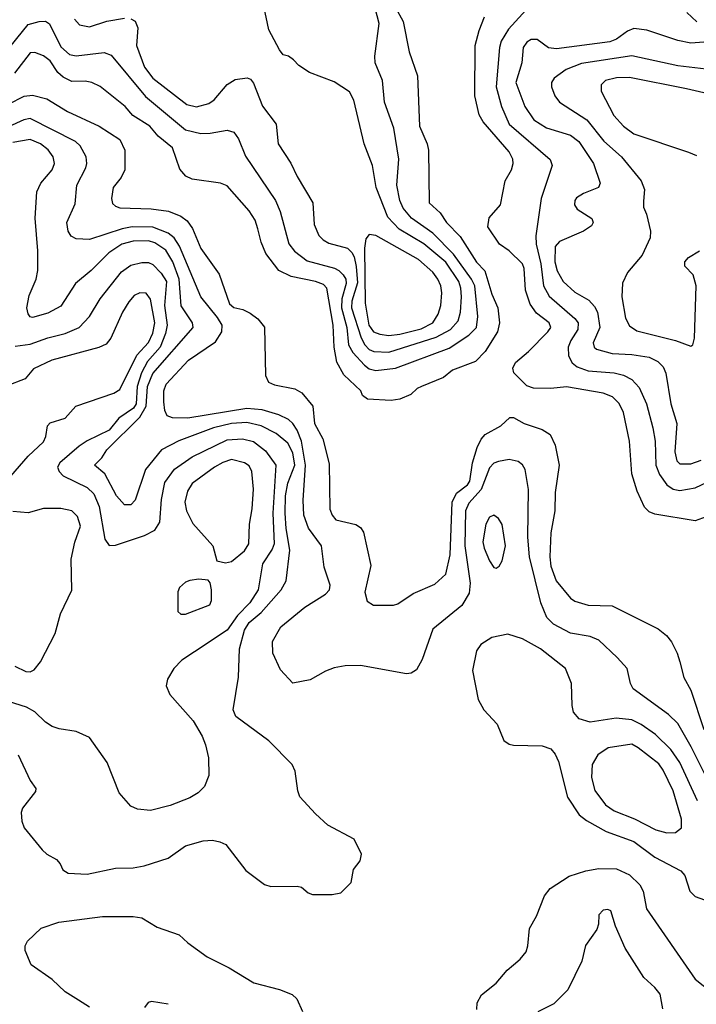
# Model space of a CAD drawing. Extents: x 997026 to 1115308, y 536381 to 619039.
# Tile 376 of 484: x 1047716 to 1050810, y 605618 to 610123. Entities that reach past the tile are written whole.
import ezdxf

# ---------------------------------------------------------------- set-up
doc = ezdxf.new("R2010")
doc.units = 0

msp = doc.modelspace()

# ---------------------------------------------------------------- linework, layer by layer
at = {"layer": '0CON20XD'}
for points in [[(1047644.8, 609965), (1047755, 610100.5), (1047805, 610114.1), (1047835, 610115.4), (1047853.3, 610103.3), (1047905, 609997.8), (1047943.4, 609963.4), (1047975, 609957.8), (1048102.3, 609972.3), (1048135, 609960.4), (1048291.4, 609771.4), (1048475, 609618.6), (1048545, 609601.7), (1048587.2, 609602.8), (1048665, 609617.6), (1048695, 609608.7), (1048717, 609577), (1048748.3, 609498.3), (1048886, 609295), (1048907.6, 609245), (1048947.6, 609097.6), (1048973.1, 609063.1), (1049030.1, 609020.1), (1049155.9, 608985.9), (1049175.8, 608975.8), (1049195.8, 608955.8), (1049207.2, 608935), (1049209.8, 608915), (1049189.9, 608845), (1049188.4, 608805), (1049212.4, 608715), (1049219.7, 608635), (1049240.2, 608600.2), (1049292.5, 608542.5), (1049315, 608526), (1049345, 608518.4), (1049435, 608528.3), (1049679.4, 608620.6), (1049770.4, 608679.6), (1049805, 608714.7), (1049811.2, 608765), (1049796.8, 608905), (1049782.6, 608935), (1049700.4, 609050.4), (1049606, 609146), (1049507.8, 609215), (1049470.5, 609260.5), (1049455.3, 609294.7), (1049441.6, 609365), (1049450.2, 609485), (1049426.4, 609626.4), (1049384.7, 609745), (1049376, 609845), (1049341.5, 609925), (1049339.5, 609955), (1049359.4, 610105), (1049334.3, 610205)], [(1048225, 610126.2), (1048245, 610115.6), (1048256.5, 610085), (1048250, 610005), (1048287.1, 609905), (1048325.5, 609855), (1048480.8, 609735), (1048525, 609723.8), (1048581.4, 609738.6), (1048605, 609755.8), (1048665, 609826), (1048701.7, 609848.3), (1048756.1, 609856.1), (1048771.2, 609851.2), (1048785, 609832.5), (1048826.6, 609726.6), (1048888.6, 609645), (1048898.6, 609555), (1048956.8, 609466.8), (1048984.4, 609405), (1049056.7, 609285), (1049063.6, 609185), (1049084.4, 609135), (1049104.3, 609115), (1049130.4, 609100.4), (1049215, 609078), (1049235, 609058.2), (1049245, 609037.9), (1049255, 608994.2), (1049260.9, 608919.1), (1049235.4, 608835), (1049234.1, 608805), (1049277.5, 608667.5), (1049294.4, 608635), (1049315, 608614.3), (1049335, 608604.8), (1049405, 608602), (1049620.5, 608669.5), (1049686.5, 608705), (1049721.7, 608745), (1049732.3, 608785), (1049736.5, 608855), (1049733.8, 608895), (1049724.1, 608925), (1049665, 609012.8), (1049565, 609096.4), (1049451.2, 609165), (1049399.4, 609219.4), (1049347.1, 609355), (1049329.1, 609455), (1049291.5, 609555), (1049244.5, 609755), (1049225, 609792), (1049155, 609838.6), (1049041.7, 609881.7), (1048992.6, 609912.6), (1048968.6, 609938.6), (1048945.9, 609955.9), (1048921.7, 609961.7), (1048904.1, 609984.1), (1048855.6, 610075.6), (1048832.5, 610185)], [(1050046.7, 610185), (1049950.7, 610079.3), (1049918.3, 610025), (1049909.6, 609995), (1049894.4, 609815), (1049918.7, 609725), (1049955.2, 609645.1), (1050142.6, 609482.6), (1050150.5, 609455), (1050101.2, 609305), (1050075.7, 609134.3), (1050077.3, 609095), (1050099.6, 609005), (1050111.1, 608905), (1050137.8, 608857.8), (1050254.7, 608755), (1050270, 608735), (1050268.9, 608705), (1050236.2, 608655), (1050224.7, 608625), (1050226, 608585), (1050242.1, 608552.1), (1050265, 608534.2), (1050315, 608515.6), (1050435, 608507.6), (1050476.6, 608496.6), (1050515.9, 608475.9), (1050549.2, 608439.2), (1050582.7, 608365), (1050612.1, 608255), (1050622, 608195), (1050625.8, 608084.2), (1050642.4, 608042.4), (1050674.8, 607994.8), (1050705, 607974.1), (1050735, 607968.6), (1050805, 607981.4), (1050915, 608032.8)], [(1049435, 610178), (1049470.5, 610115), (1049496.5, 609975), (1049535.6, 609865), (1049544.2, 609635), (1049580, 609555), (1049585.7, 609525.7), (1049588.5, 609285), (1049639.2, 609239.2), (1049667.7, 609195), (1049730.4, 609130.4), (1049805, 609013.3), (1049843.9, 608973.9), (1049875, 608867.5), (1049902.2, 608805), (1049910, 608735), (1049901.1, 608695), (1049845.5, 608604.5), (1049800.7, 608559.3), (1049695, 608518.6), (1049654.4, 608485.6), (1049553.3, 608445), (1049533.3, 608435), (1049505, 608407.5), (1049453.9, 608386.1), (1049415, 608380), (1049306.1, 608386.1), (1049283.9, 608403.9), (1049276.2, 608425), (1049198, 608498), (1049166.4, 608556.4), (1049153.8, 608623.8), (1049149.6, 608725), (1049120.9, 608895), (1049105, 608910.4), (1049068.6, 608925), (1048957.3, 608947.2), (1048901.9, 608975), (1048842.4, 609052.4), (1048820.9, 609105), (1048806, 609166), (1048792.7, 609205), (1048765, 609247.5), (1048665, 609362.5), (1048634.4, 609374.4), (1048505, 609393.5), (1048476, 609406), (1048448.9, 609438.9), (1048415, 609537.1), (1048349.5, 609589.5), (1048311.9, 609635), (1048233.9, 609683.9), (1048198.6, 609725), (1048085, 609817.5), (1048046.7, 609835), (1048015, 609841.5), (1047955, 609840.5), (1047915, 609859.1), (1047890.6, 609880.6), (1047855, 609934.5), (1047825, 609957.1), (1047785, 609971.8), (1047765, 609971.5), (1047692.8, 609877.2)], [(1050855, 607848.8), (1050805, 607830), (1050620.5, 607860.5), (1050595, 607870.5), (1050573, 607893), (1050539.1, 607965), (1050515.4, 608045.4), (1050504.6, 608195), (1050477.7, 608325), (1050457.1, 608367.1), (1050426.9, 608396.9), (1050385, 608413.6), (1050216.7, 608443.3), (1050145, 608435.8), (1050065, 608436.7), (1050035, 608447.5), (1049976.4, 608506.4), (1049971.7, 608528.3), (1049983.8, 608555), (1050042.5, 608605), (1050131.9, 608695), (1050144.4, 608715), (1050136.7, 608735), (1050079.4, 608779.4), (1050050.8, 608820.8), (1050029.1, 608885), (1050023.3, 608985), (1050015.5, 609005), (1049955, 609065.6), (1049910, 609095), (1049857.5, 609175), (1049863.6, 609216.4), (1049914.3, 609275.7), (1049936.5, 609385), (1049965, 609436.2), (1049973.3, 609465), (1049970.9, 609485), (1049955, 609517.5), (1049875, 609610), (1049835.3, 609655.3), (1049816.7, 609686.7), (1049796.8, 609775), (1049799.6, 610005), (1049817.1, 610072.9), (1049841.2, 610135)], [(1050766.7, 610155), (1050812.5, 610112.5)], [(1047966.9, 610125), (1047989.5, 610099.5), (1048035, 610089.2), (1048115, 610116.5), (1048195, 610129.1)], [(1050865, 610022), (1050785, 610015.7), (1050725, 610027.5), (1050584.6, 610074.6), (1050525, 610081.8), (1050495, 610070), (1050445, 610033.1), (1050415, 610021.1), (1050171.5, 609988.5), (1050134.2, 609994.2), (1050082.2, 610032.2), (1050055, 610031.2), (1050035, 610019.5), (1050018.8, 609995), (1050012.7, 609925), (1049984.7, 609835), (1050025.4, 609725), (1050067.5, 609665), (1050125, 609628.6), (1050235, 609594.7), (1050272.9, 609565), (1050339.6, 609465), (1050371.2, 609375), (1050363.3, 609355), (1050295, 609328), (1050262.2, 609307.8), (1050254.3, 609295), (1050253.1, 609275), (1050265.6, 609255.6), (1050333.2, 609213.2), (1050338.6, 609195), (1050330.7, 609179.3), (1050295, 609155.6), (1050185, 609108.5), (1050164.6, 609085), (1050163.1, 609015), (1050173.5, 608973.5), (1050201.1, 608925), (1050255, 608875.5), (1050318.9, 608838.9), (1050345, 608810), (1050358, 608785), (1050368.6, 608715), (1050338.5, 608645), (1050343.8, 608625), (1050354.4, 608615), (1050425, 608594.7), (1050515, 608590.3), (1050595, 608578.1), (1050635, 608559.6), (1050658.5, 608535), (1050670.9, 608505), (1050693.3, 608365), (1050721.2, 608275), (1050712.5, 608145), (1050721.9, 608105), (1050735, 608091.4), (1050785, 608090.9), (1050832.6, 608107.4)], [(1050855, 609896.7), (1050725, 609911.1), (1050515, 609957.1), (1050285, 609922.8), (1050215, 609894), (1050160.5, 609855), (1050148.2, 609835), (1050148.2, 609815), (1050163.6, 609775), (1050185, 609745.6), (1050309.2, 609665), (1050387.5, 609567.5), (1050467.5, 609495), (1050558.1, 609385), (1050573.1, 609345), (1050568.3, 609291.7), (1050569.2, 609265), (1050582.7, 609232.7), (1050600, 609155), (1050598.8, 609125), (1050562, 609045), (1050495, 608965.7), (1050472.9, 608917.1), (1050469.2, 608855), (1050487, 608757), (1050505, 608722.5), (1050539, 608699), (1050714.7, 608654.7), (1050785, 608628.9)], [(1050865, 609783.5), (1050765, 609806.2), (1050505, 609857.5), (1050445, 609856.7), (1050395, 609844.5), (1050374.4, 609825), (1050374.5, 609795), (1050433.8, 609685), (1050477.8, 609635), (1050525, 609600.8), (1050773.8, 609516.2), (1050811.3, 609501.3)], [(1047665, 609736.7), (1047737.2, 609772.8), (1047775, 609777.5), (1047840.2, 609760.2), (1047935, 609702.5), (1048080, 609635), (1048174.5, 609574.5), (1048197.1, 609525), (1048197.1, 609435), (1048179.7, 609400.3), (1048144.2, 609355), (1048135.8, 609305), (1048141.1, 609281.1), (1048155, 609268.9), (1048175, 609262.5), (1048317.4, 609257.4), (1048396.4, 609246.4), (1048453.8, 609223.8), (1048482.2, 609202.2), (1048507.2, 609167.2), (1048545, 609075.8), (1048629.1, 608959.1), (1048675, 608822.2), (1048695, 608806.5), (1048737.2, 608797.2), (1048770.7, 608780.7), (1048804.5, 608754.5), (1048835.7, 608715.7), (1048840, 608495), (1048853.3, 608465), (1048881.7, 608451.7), (1048975, 608434.2), (1049006.2, 608415), (1049057.5, 608355), (1049064.3, 608275), (1049102.9, 608205), (1049131.3, 608091.3), (1049135, 607883.3), (1049145, 607856.2), (1049161.2, 607835), (1049253, 607813), (1049275, 607798.8), (1049287.9, 607777.9), (1049322.5, 607625), (1049294.3, 607504.3), (1049305, 607462.5), (1049333.9, 607443.9), (1049425, 607443.8), (1049445, 607450), (1049515, 607498), (1049615, 607540.8), (1049665, 607586.2), (1049685.2, 607674.8), (1049694.1, 607915), (1049713.4, 607956.6), (1049763.6, 607995), (1049775, 608011.4), (1049786.8, 608095), (1049808.2, 608165), (1049827.2, 608202.8), (1049845.5, 608224.5), (1049916.2, 608265), (1049957, 608303), (1049975, 608302.5), (1050022.5, 608275), (1050105, 608248), (1050141.2, 608225), (1050165.4, 608175.4), (1050182.9, 608085), (1050165, 607960), (1050163.5, 607875), (1050145.3, 607774.7), (1050140, 607665), (1050145, 607622), (1050170, 607555), (1050235, 607475.7), (1050255, 607462.2), (1050315, 607443.8), (1050425, 607441.8), (1050635.4, 607335.4), (1050674, 607305), (1050696.2, 607276.2), (1050723.3, 607225), (1050735.3, 607185.3), (1050753.1, 607113.1), (1050784.6, 607054.6), (1050844.8, 606875)], [(1050859.6, 606649.6), (1050786.7, 606796.7), (1050725, 606902.1), (1050683.2, 606943.2), (1050521.8, 607061.8), (1050508.8, 607085), (1050493.8, 607153.8), (1050448.6, 607205), (1050365, 607283.6), (1050325, 607300.8), (1050235, 607316.7), (1050156.6, 607356.6), (1050127.1, 607387.1), (1050099.8, 607455), (1050048.1, 607665), (1050040.5, 607755), (1050042.7, 607972.8), (1050027.5, 608065), (1050015.7, 608085.7), (1049995, 608101.1), (1049955, 608110.3), (1049905, 608100.6), (1049885, 608093.5), (1049865, 608071.8), (1049826.4, 607973.6), (1049769.3, 607910.7), (1049754.3, 607875), (1049751.1, 607715), (1049776.3, 607545), (1049771.2, 607498.8), (1049737.5, 607442.5), (1049605.6, 607335), (1049557.3, 607195), (1049531.1, 607148.9), (1049506.5, 607133.5), (1049485, 607130), (1049275, 607167.9), (1049205, 607167.3), (1049155, 607156.7), (1049115, 607142.9), (1049045, 607102.5), (1048965, 607088), (1048908.3, 607148.3), (1048874.5, 607225), (1048872.1, 607277.9), (1048910.6, 607345), (1049020, 607435), (1049115.2, 607494.8), (1049132.3, 607515), (1049136.7, 607535), (1049108.5, 607618.5), (1049095.9, 607715), (1049036.9, 607796.9), (1049016.3, 607856.3), (1049011.9, 607925), (1049022.8, 608085), (1049004.2, 608194.2), (1048984.4, 608244.4), (1048965, 608275.3), (1048945, 608293.2), (1048901.5, 608315), (1048825, 608337.4), (1048755, 608344.2), (1048485, 608299.3), (1048415, 608300.4), (1048390.9, 608310.9), (1048379.6, 608335), (1048374.8, 608374.8), (1048375.3, 608425), (1048385.9, 608455), (1048488.7, 608565), (1048611.5, 608648.5), (1048640.2, 608695), (1048642.9, 608725), (1048620.9, 608760.9), (1048544.1, 608855), (1048446.4, 609086.4), (1048423, 609125), (1048395, 609146.3), (1048325, 609173.5), (1048230, 609175), (1048185, 609165.9), (1048035, 609116.6), (1047975, 609120.5), (1047952, 609132), (1047938.2, 609155), (1047931.5, 609195), (1047969.9, 609280.1), (1047977.3, 609365), (1048019.3, 609445), (1048023.9, 609465), (1048019.6, 609495), (1047992.5, 609545), (1047972.1, 609565), (1047765, 609669.8), (1047735, 609664.3), (1047665, 609633.1)], [(1047709.3, 606759.3), (1047765, 606642.5), (1047790, 606605), (1047788.3, 606591.7), (1047728.8, 606515), (1047723.8, 606495), (1047726.1, 606456.1), (1047736.7, 606425), (1047818.8, 606325), (1047840, 606305), (1047885, 606280), (1047901.2, 606261.2), (1047913.2, 606233.2), (1047937.3, 606217.3), (1048025, 606213.1), (1048155, 606240.8), (1048235, 606242.2), (1048285, 606251.1), (1048395, 606286.4), (1048475, 606342.7), (1048555, 606365.4), (1048598.3, 606368.3), (1048632.1, 606362.1), (1048659.1, 606349.1), (1048750.3, 606230.3), (1048836.4, 606166.4), (1048865, 606156.7), (1048985, 606158.8), (1049005, 606153.3), (1049035, 606127.5), (1049055, 606120), (1049145, 606120), (1049185, 606127.5), (1049232.5, 606175), (1049242.5, 606235), (1049272.5, 606275), (1049280, 606305), (1049245, 606373.8), (1049125, 606438), (1049069.5, 606489.5), (1048997.3, 606567.3), (1048987.5, 606595), (1048976, 606685), (1048962, 606715), (1048855, 606824), (1048704.3, 606934.3), (1048692, 606965), (1048716.7, 607115), (1048721.2, 607245), (1048745, 607330), (1048765.6, 607364.4), (1048820, 607410), (1048912.7, 607515), (1048935.5, 607555), (1048951.2, 607695), (1048934.2, 607795), (1048929.9, 607865), (1048932.2, 607945), (1048941.8, 608001.8), (1048974.9, 608085), (1048965, 608140.5), (1048941.8, 608185), (1048888.8, 608228.8), (1048820, 608265), (1048755, 608280.3), (1048685, 608275.8), (1048603.3, 608255), (1048443.8, 608196.2), (1048365.2, 608154.8), (1048292.1, 608065), (1048245, 607924.2), (1048225, 607902.9), (1048195, 607902.9), (1048158.9, 607945), (1048105.6, 608045), (1048058, 608085), (1048091.7, 608118.3), (1048115.4, 608155), (1048265.1, 608304.9), (1048294.4, 608355), (1048300.3, 608445), (1048325, 608504.7), (1048509.2, 608715), (1048507.1, 608735), (1048454.1, 608814.1), (1048444.9, 608934.9), (1048417.3, 609015), (1048385, 609067.5), (1048335, 609102), (1048305, 609111.2), (1048235, 609109.6), (1048182.9, 609095), (1048123.8, 609056.2), (1048042.5, 608975), (1047971.4, 608915), (1047905, 608812.2), (1047845, 608779.6), (1047775, 608760), (1047765, 608762.5), (1047755, 608776.2), (1047749.7, 608805), (1047759, 608861), (1047792.2, 608935), (1047799.6, 608975), (1047799.1, 609065), (1047786.8, 609215), (1047794.5, 609334.5), (1047813.6, 609375), (1047865.4, 609435), (1047876.2, 609465), (1047870, 609495), (1047847.1, 609527.1), (1047811.1, 609555), (1047765, 609574.7), (1047685, 609560.5)], [(1049405, 608677.6), (1049455, 608683.5), (1049552.4, 608707.6), (1049605.9, 608735), (1049629.2, 608775), (1049642.4, 608815), (1049646.6, 608873.4), (1049641.8, 608905), (1049628.6, 608935), (1049605, 608966.9), (1049539.6, 609025), (1049345, 609135.8), (1049315, 609139.6), (1049299.5, 609120.5), (1049292.4, 609077.6), (1049296.6, 608825), (1049312.8, 608725), (1049334.1, 608695), (1049363.6, 608683.6), (1049405, 608677.6)], [(1050785, 608628.9), (1050795, 608635.8), (1050802.2, 608665), (1050810, 608905), (1050795.5, 608955), (1050757.5, 608995), (1050758, 609015), (1050774, 609035), (1050824.6, 609065.4)], [(1047695, 608629.3), (1047765, 608637.8), (1047845, 608667), (1047925, 608687.2), (1047988.5, 608715), (1048035, 608764.5), (1048084.7, 608845), (1048181.4, 608968.6), (1048225, 608999.1), (1048275, 609012), (1048305, 609011.2), (1048325, 609002.9), (1048363.3, 608963.3), (1048387.3, 608925), (1048378.3, 608815), (1048391.2, 608725), (1048382.7, 608687.3), (1048358.3, 608625), (1048300.5, 608559.5), (1048272.7, 608507.2), (1048254, 608445), (1048249.1, 608365), (1048237.4, 608345), (1048170.2, 608299.8), (1048125, 608244.8), (1048024.3, 608195.7), (1047988.2, 608171.8), (1047899.6, 608095), (1047889.6, 608075), (1047897.3, 608055), (1047915.8, 608035.8), (1048025, 607982.5), (1048055, 607954), (1048079.7, 607895), (1048105.3, 607745.3), (1048125, 607716.7), (1048155, 607719.1), (1048287.7, 607762.2), (1048335, 607787.5), (1048356.4, 607823.6), (1048365, 607927.5), (1048379.5, 608005), (1048424.1, 608065.9), (1048505, 608122.1), (1048665, 608200.8), (1048735, 608205.6), (1048785, 608192.4), (1048840.5, 608150.5), (1048887.2, 608085), (1048874.5, 607865), (1048879.4, 607725), (1048870.2, 607699.8), (1048827, 607633), (1048806.9, 607515), (1048768.8, 607455), (1048713, 607397), (1048665, 607329.3), (1048515, 607230.4), (1048458.2, 607191.8), (1048420.5, 607155), (1048392.9, 607105), (1048385.7, 607075), (1048402.5, 607035), (1048508.9, 606915), (1048550, 606845), (1048566.1, 606805), (1048579.2, 606745), (1048580.8, 606665), (1048561.2, 606615), (1048531.8, 606585), (1048495, 606563.1), (1048405, 606528.2), (1048315, 606504.7), (1048255, 606511.2), (1048224.7, 606524.7), (1048171.5, 606585), (1048115.6, 606725), (1048035, 606838.6), (1047975, 606865.5), (1047897.6, 606877.6), (1047865, 606888.5), (1047835, 606908.5), (1047786, 606956), (1047747.6, 606977.6), (1047641.3, 607011.3)], [(1047676.5, 608035), (1047755.5, 608125), (1047825, 608192), (1047835.8, 608215), (1047843.8, 608265), (1047855, 608277.5), (1047925, 608300), (1047972.5, 608355), (1048146.1, 608413.9), (1048175, 608431.5), (1048252.7, 608587.3), (1048305, 608646.2), (1048325, 608688.5), (1048334.5, 608735), (1048315, 608844), (1048295, 608871.4), (1048265, 608873.1), (1048239.8, 608860.2), (1048215, 608831.4), (1048186.4, 608785), (1048132.5, 608665), (1048112.3, 608637.7), (1048077.8, 608622.2), (1047864, 608565), (1047779.2, 608525), (1047740.7, 608479.3), (1047655, 608446.7)], [(1048657.7, 607637.7), (1048685, 607644.3), (1048745, 607693.1), (1048764.5, 607725), (1048767.7, 607815), (1048780, 607885), (1048786, 607975), (1048777.3, 608055), (1048765, 608082.2), (1048745, 608095.4), (1048685, 608110), (1048645, 608096.3), (1048607.8, 608075), (1048505, 608000), (1048483.7, 607966.3), (1048471.6, 607915), (1048478.9, 607875), (1048508.3, 607818.3), (1048600, 607715), (1048617.5, 607647.5), (1048657.7, 607637.7)], [(1047694.2, 607165), (1047745, 607140), (1047765, 607139.2), (1047782.1, 607147.9), (1047812, 607185), (1047878, 607315), (1047902.5, 607405), (1047955, 607512.5), (1047951.5, 607655), (1047968.1, 607731.9), (1047994.4, 607805), (1047980.3, 607850.3), (1047955, 607875.6), (1047905, 607886.5), (1047825.6, 607885.6), (1047755, 607866.9), (1047685, 607872.2)], [(1049895, 607613.8), (1049908.1, 607621.9), (1049923, 607647), (1049937.3, 607715), (1049923, 607813), (1049905, 607840.8), (1049885, 607855.7), (1049865, 607846), (1049847.1, 607815), (1049833.9, 607733.9), (1049839.6, 607705), (1049865, 607647.5), (1049885, 607616.2), (1049895, 607613.8)], [(1048452.5, 607402.5), (1048475, 607403.3), (1048586.2, 607445), (1048593.8, 607465), (1048593.6, 607513.6), (1048587, 607547), (1048578.3, 607558.3), (1048535, 607562.5), (1048495, 607556.7), (1048475, 607550), (1048447.5, 607525), (1048440, 607505), (1048440, 607415), (1048452.5, 607402.5)], [(1050815, 606549.5), (1050734.8, 606725), (1050693.9, 606783.9), (1050622.9, 606852.9), (1050558, 606898), (1050515, 606919.1), (1050443.1, 606926.9), (1050325, 606908.1), (1050274.2, 606924.2), (1050248.8, 606955), (1050242.5, 606985), (1050239.2, 607085), (1050211.4, 607155), (1050097.1, 607245), (1050015, 607289.6), (1049948.7, 607311.3), (1049875, 607296.5), (1049825, 607264.3), (1049804.4, 607235), (1049786.9, 607145), (1049813.2, 607013.2), (1049838, 606965), (1049900.2, 606900.2), (1049930, 606825), (1049955, 606807.5), (1049975, 606803.1), (1050105, 606800.6), (1050145, 606787.5), (1050165, 606762.5), (1050179.4, 606729.4), (1050221.5, 606565), (1050275.2, 606485.3), (1050308.8, 606458.8), (1050398.5, 606408.5), (1050525, 606363.1), (1050620.8, 606290.8), (1050738.9, 606228.9), (1050757.6, 606207.6), (1050780.6, 606135), (1050805, 606110.8), (1050895, 606080)], [(1050675, 606403.2), (1050715, 606404.5), (1050741.9, 606425), (1050742.3, 606465), (1050704, 606594), (1050659.1, 606689.1), (1050638.1, 606718.1), (1050545, 606791.6), (1050515, 606807.5), (1050407.9, 606792.1), (1050360.1, 606759.9), (1050334.7, 606715.3), (1050330.7, 606655), (1050345.7, 606595.7), (1050395, 606530.8), (1050435, 606503.2), (1050527, 606467), (1050624.4, 606415.6), (1050675, 606403.2)], [(1049806.7, 605595), (1049807.8, 605625), (1049828.2, 605661.8), (1049895, 605715.5), (1049945.3, 605774.7), (1049975, 605798.6), (1050005.4, 605824.6), (1050031.7, 605858.3), (1050040, 605885), (1050047.8, 605965), (1050079.2, 606020.8), (1050116.2, 606113.8), (1050142, 606148), (1050228.8, 606205), (1050305, 606229.1), (1050365, 606239.6), (1050445, 606237.1), (1050505, 606210.5), (1050552.5, 606165), (1050566.5, 606135), (1050582.5, 606055), (1050805, 605733.1), (1050878, 605675)], [(1050657.6, 605597.6), (1050644.2, 605665), (1050620.8, 605695), (1050570.5, 605740.5), (1050485.5, 605875.5), (1050440.8, 605975), (1050420, 606045), (1050405, 606051.2), (1050385, 606048.8), (1050365, 606027.5), (1050363.3, 605985), (1050355, 605960), (1050303.2, 605886.8), (1050286.2, 605816.2), (1050222, 605685), (1050159.1, 605620.9), (1050085, 605584)], [(1048035, 605604.7), (1047985, 605636.5), (1047923.8, 605675), (1047865, 605732.1), (1047768.9, 605798.9), (1047740.9, 605865), (1047740.9, 605885), (1047752.3, 605907.7), (1047815, 605966.7), (1047895, 605993.5), (1048095, 606020.5), (1048235, 606020), (1048275, 606014.3), (1048345, 605971.2), (1048445, 605936), (1048485, 605898.8), (1048573.8, 605835), (1048674.4, 605784.4), (1048786.6, 605716.6), (1048904.1, 605685.9), (1048962.8, 605662.8), (1048983.7, 605643.7), (1049008.9, 605585)], [(1048395, 605618), (1048319.3, 605630.7), (1048304.1, 605625.9), (1048287, 605603)]]:
    msp.add_lwpolyline(points, dxfattribs=at)

doc.saveas('drawing.dxf')
